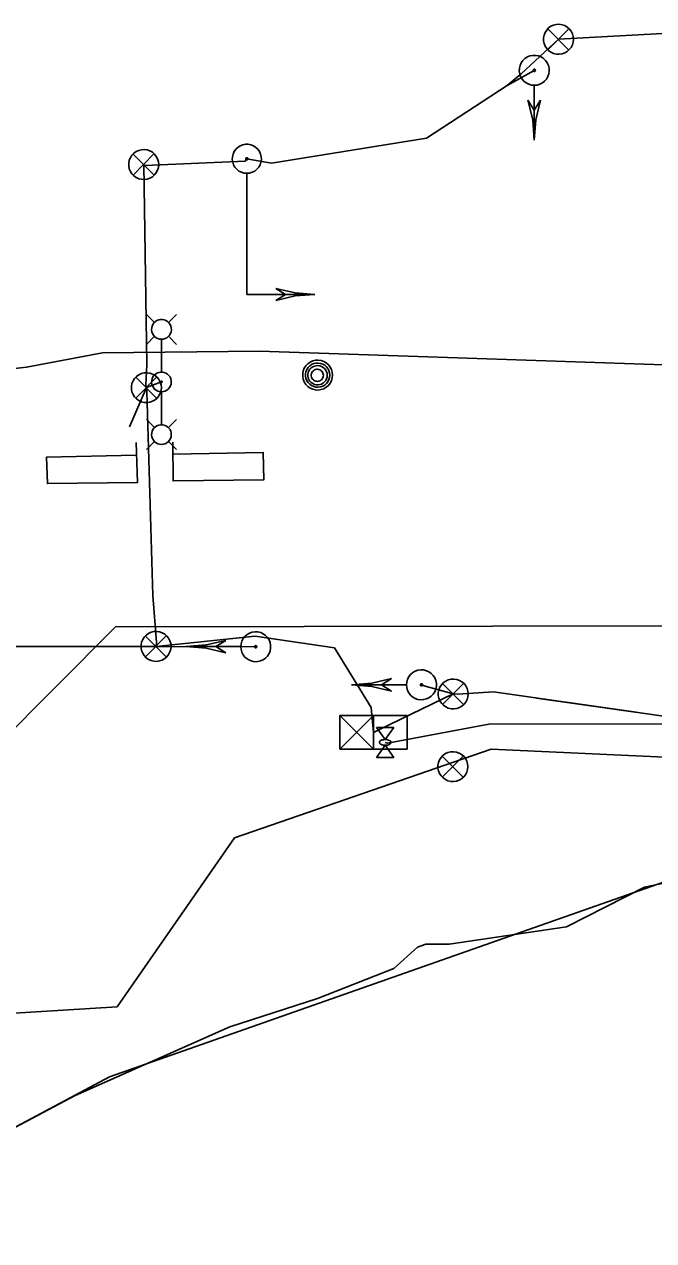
# Model space of a CAD drawing. Extents: x 596028 to 606371, y 330010 to 403088.
# Drawn here: x 603535.6 to 603674.3, y 402107.3 to 402375.4 of the extents above; entities that cross this region are included whole.
import ezdxf

# ---------------------------------------------------------------- set-up
doc = ezdxf.new("R2010")
doc.units = 0
for name, color, linetype in [('E_LTG', 7, 'Continuous'), ('E_LTG_CID', 7, 'Continuous'), ('E_SIG', 7, 'Continuous'), ('E_SIG_Conduit', 7, 'Continuous'), ('E_SIG_Loops', 7, 'Continuous'), ('E_UTL_E_Bold', 7, 'Continuous'), ('E_UTL_E_UG', 7, 'Continuous'), ('E_UTL_G_UG', 7, 'Continuous'), ('E_UTL_Loop_UG', 7, 'Continuous'), ('E_UTL_MH', 7, 'Continuous'), ('E_UTL_T_UG', 7, 'Continuous'), ('E_UTL_W_UG', 7, 'Continuous')]:
    doc.layers.add(name, color=color, linetype=linetype)

msp = doc.modelspace()

# ---------------------------------------------------------------- linework, layer by layer
at = {"layer": 'E_LTG'}
for points in [[(603564.3, 402309.69), (603562.52, 402311.47)], [(603565.82, 402305.99), (603566.23, 402306.03), (603566.63, 402306.15), (603567, 402306.34), (603567.32, 402306.59), (603567.59, 402306.91), (603567.8, 402307.26), (603567.94, 402307.65), (603568, 402308.06), (603567.98, 402308.48), (603567.88, 402308.88), (603567.71, 402309.26), (603567.47, 402309.59), (603567.17, 402309.88), (603566.82, 402310.1), (603566.44, 402310.25), (603566.03, 402310.33), (603565.62, 402310.33), (603565.21, 402310.25), (603564.83, 402310.1), (603564.48, 402309.88), (603564.18, 402309.59), (603563.94, 402309.26), (603563.77, 402308.88), (603563.67, 402308.48), (603563.65, 402308.06), (603563.71, 402307.65), (603563.84, 402307.26), (603564.05, 402306.91), (603564.32, 402306.59), (603564.65, 402306.34), (603565.01, 402306.15), (603565.41, 402306.03), (603565.82, 402305.99)], [(603567.34, 402309.69), (603569.12, 402311.47)], [(603564.3, 402306.65), (603562.52, 402304.87)], [(603567.34, 402306.65), (603569.12, 402304.87)], [(603565.82, 402305.96), (603565.82, 402298.78)], [(603565.82, 402294.43), (603566.23, 402294.47), (603566.63, 402294.58), (603567, 402294.77), (603567.32, 402295.03), (603567.59, 402295.34), (603567.8, 402295.7), (603567.94, 402296.09), (603567.99, 402296.5), (603567.98, 402296.91), (603567.88, 402297.31), (603567.71, 402297.69), (603567.47, 402298.03), (603567.17, 402298.31), (603566.82, 402298.54), (603566.43, 402298.69), (603566.03, 402298.77), (603565.62, 402298.77), (603565.21, 402298.69), (603564.82, 402298.54), (603564.48, 402298.31), (603564.18, 402298.03), (603563.94, 402297.69), (603563.77, 402297.31), (603563.67, 402296.91), (603563.65, 402296.5), (603563.71, 402296.09), (603563.84, 402295.7), (603564.05, 402295.34), (603564.32, 402295.03), (603564.65, 402294.77), (603565.01, 402294.58), (603565.41, 402294.47), (603565.82, 402294.43)], [(603565.82, 402296.44), (603565.85, 402296.44), (603565.88, 402296.45), (603565.91, 402296.46), (603565.94, 402296.48), (603565.96, 402296.51), (603565.97, 402296.53), (603565.98, 402296.56), (603565.99, 402296.59), (603565.99, 402296.63), (603565.98, 402296.66), (603565.97, 402296.69), (603565.95, 402296.71), (603565.92, 402296.73), (603565.9, 402296.75), (603565.87, 402296.76), (603565.84, 402296.77), (603565.81, 402296.77), (603565.77, 402296.76), (603565.75, 402296.75), (603565.72, 402296.73), (603565.7, 402296.71), (603565.68, 402296.69), (603565.66, 402296.66), (603565.66, 402296.63), (603565.66, 402296.59), (603565.66, 402296.56), (603565.67, 402296.53), (603565.69, 402296.51), (603565.71, 402296.48), (603565.73, 402296.46), (603565.76, 402296.45), (603565.79, 402296.44), (603565.82, 402296.44)], [(603565.82, 402287.21), (603565.82, 402294.39)], [(603564.3, 402286.52), (603562.52, 402288.3)], [(603567.35, 402286.52), (603569.12, 402288.3)], [(603565.82, 402282.82), (603566.23, 402282.86), (603566.63, 402282.98), (603567, 402283.17), (603567.32, 402283.42), (603567.59, 402283.74), (603567.8, 402284.1), (603567.94, 402284.49), (603567.99, 402284.9), (603567.98, 402285.31), (603567.88, 402285.71), (603567.71, 402286.09), (603567.47, 402286.42), (603567.17, 402286.71), (603566.82, 402286.93), (603566.43, 402287.09), (603566.03, 402287.16), (603565.62, 402287.16), (603565.21, 402287.09), (603564.82, 402286.93), (603564.48, 402286.71), (603564.18, 402286.42), (603563.94, 402286.09), (603563.77, 402285.71), (603563.67, 402285.31), (603563.65, 402284.9), (603563.71, 402284.49), (603563.84, 402284.1), (603564.05, 402283.74), (603564.32, 402283.42), (603564.65, 402283.17), (603565.01, 402282.98), (603565.41, 402282.86), (603565.82, 402282.82)], [(603564.3, 402283.47), (603562.52, 402281.7)], [(603567.35, 402283.47), (603569.12, 402281.7)]]:
    msp.add_lwpolyline(points, dxfattribs=at)
at = {"layer": 'E_LTG_CID'}
for points in [[(603505.39, 402296.44), (603536.11, 402299.81), (603552.86, 402302.99), (603587.39, 402303.4), (603624.5, 402302.15), (603680.82, 402300.2), (603712.79, 402298.87), (603728.75, 402295.8), (603748.62, 402292.48), (603774.15, 402286.81), (603777.93, 402285.4), (603800.6, 402284.6), (603844, 402286.03), (603848.58, 402289.59), (603849.25, 402290.29), (603849.87, 402289.63), (603852.04, 402287.35), (603864.29, 402286.83), (603888.69, 402288.4), (603922.7, 402289.48)], [(603183.34, 402227.31), (603266.39, 402228.17), (603410.03, 402230.6), (603464.05, 402238.31), (603564.63, 402238.31)]]:
    msp.add_lwpolyline(points, dxfattribs=at)
at = {"layer": 'E_SIG'}
for points in [[(603656.58, 402372.1), (603656.52, 402372.73), (603656.34, 402373.33), (603656.06, 402373.89), (603655.67, 402374.38), (603655.19, 402374.79), (603654.65, 402375.11), (603654.06, 402375.31), (603653.44, 402375.4), (603652.81, 402375.37), (603652.2, 402375.22), (603651.63, 402374.96), (603651.12, 402374.6), (603650.69, 402374.14), (603650.35, 402373.62), (603650.11, 402373.03), (603649.99, 402372.42), (603649.99, 402371.79), (603650.11, 402371.17), (603650.35, 402370.59), (603650.69, 402370.06), (603651.12, 402369.61), (603651.63, 402369.25), (603652.2, 402368.98), (603652.81, 402368.84), (603653.44, 402368.81), (603654.06, 402368.9), (603654.65, 402369.1), (603655.19, 402369.42), (603655.67, 402369.83), (603656.06, 402370.32), (603656.34, 402370.88), (603656.52, 402371.48), (603656.58, 402372.1)], [(603655.54, 402374.44), (603650.93, 402369.78)], [(603650.93, 402374.39), (603655.58, 402369.74)], [(603647.94, 402361.96), (603648.57, 402362.02), (603649.17, 402362.2), (603649.73, 402362.49), (603650.22, 402362.87), (603650.63, 402363.35), (603650.95, 402363.89), (603651.15, 402364.48), (603651.24, 402365.11), (603651.21, 402365.73), (603651.06, 402366.34), (603650.8, 402366.91), (603650.44, 402367.42), (603649.98, 402367.86), (603649.46, 402368.2), (603648.87, 402368.43), (603648.26, 402368.55), (603647.63, 402368.55), (603647.01, 402368.43), (603646.43, 402368.2), (603645.9, 402367.86), (603645.45, 402367.42), (603645.09, 402366.91), (603644.83, 402366.34), (603644.68, 402365.73), (603644.65, 402365.11), (603644.74, 402364.48), (603644.94, 402363.89), (603645.26, 402363.35), (603645.67, 402362.87), (603646.16, 402362.49), (603646.72, 402362.2), (603647.32, 402362.02), (603647.94, 402361.96)], [(603647.94, 402365.01), (603647.99, 402365.02), (603648.04, 402365.03), (603648.08, 402365.05), (603648.12, 402365.08), (603648.15, 402365.12), (603648.17, 402365.16), (603648.19, 402365.2), (603648.2, 402365.25), (603648.19, 402365.3), (603648.18, 402365.35), (603648.16, 402365.39), (603648.13, 402365.43), (603648.1, 402365.46), (603648.06, 402365.49), (603648.01, 402365.51), (603647.97, 402365.51), (603647.92, 402365.51), (603647.87, 402365.51), (603647.83, 402365.49), (603647.79, 402365.46), (603647.75, 402365.43), (603647.73, 402365.39), (603647.71, 402365.35), (603647.69, 402365.3), (603647.69, 402365.25), (603647.7, 402365.2), (603647.71, 402365.16), (603647.74, 402365.12), (603647.77, 402365.08), (603647.81, 402365.05), (603647.85, 402365.03), (603647.9, 402365.02), (603647.94, 402365.01)], [(603647.94, 402349.86), (603647.94, 402361.9)], [(603647.94, 402349.86), (603647.6, 402354.32), (603646.57, 402358.66)], [(603646.57, 402358.66), (603647.94, 402356.46)], [(603647.94, 402349.86), (603648.29, 402354.32), (603649.32, 402358.66)], [(603647.94, 402356.46), (603649.32, 402358.66)], [(603565.21, 402344.5), (603565.15, 402345.13), (603564.97, 402345.73), (603564.69, 402346.29), (603564.3, 402346.78), (603563.82, 402347.19), (603563.28, 402347.5), (603562.69, 402347.71), (603562.07, 402347.8), (603561.44, 402347.77), (603560.83, 402347.62), (603560.26, 402347.36), (603559.75, 402347), (603559.32, 402346.54), (603558.98, 402346.01), (603558.74, 402345.43), (603558.62, 402344.82), (603558.62, 402344.19), (603558.74, 402343.57), (603558.98, 402342.99), (603559.32, 402342.46), (603559.75, 402342.01), (603560.26, 402341.64), (603560.83, 402341.38), (603561.44, 402341.24), (603562.07, 402341.21), (603562.69, 402341.3), (603563.28, 402341.5), (603563.82, 402341.81), (603564.3, 402342.23), (603564.69, 402342.72), (603564.97, 402343.28), (603565.15, 402343.88), (603565.21, 402344.5)], [(603564.17, 402346.84), (603559.56, 402342.18)], [(603559.56, 402346.79), (603564.21, 402342.14)], [(603584.63, 402342.57), (603585.24, 402342.62), (603585.82, 402342.8), (603586.36, 402343.07), (603586.84, 402343.45), (603587.24, 402343.91), (603587.54, 402344.44), (603587.74, 402345.01), (603587.83, 402345.62), (603587.8, 402346.22), (603587.66, 402346.82), (603587.41, 402347.37), (603587.05, 402347.87), (603586.61, 402348.29), (603586.1, 402348.62), (603585.53, 402348.84), (603584.94, 402348.96), (603584.33, 402348.96), (603583.73, 402348.84), (603583.16, 402348.62), (603582.65, 402348.29), (603582.21, 402347.87), (603581.86, 402347.37), (603581.6, 402346.82), (603581.46, 402346.22), (603581.43, 402345.62), (603581.52, 402345.01), (603581.72, 402344.44), (603582.02, 402343.91), (603582.42, 402343.45), (603582.9, 402343.07), (603583.44, 402342.8), (603584.03, 402342.62), (603584.63, 402342.57)], [(603584.63, 402345.52), (603584.68, 402345.53), (603584.72, 402345.54), (603584.76, 402345.56), (603584.8, 402345.59), (603584.83, 402345.63), (603584.85, 402345.67), (603584.87, 402345.71), (603584.88, 402345.76), (603584.87, 402345.8), (603584.86, 402345.85), (603584.84, 402345.89), (603584.82, 402345.93), (603584.78, 402345.96), (603584.74, 402345.99), (603584.7, 402346), (603584.65, 402346.01), (603584.61, 402346.01), (603584.56, 402346), (603584.52, 402345.99), (603584.48, 402345.96), (603584.45, 402345.93), (603584.42, 402345.89), (603584.4, 402345.85), (603584.39, 402345.8), (603584.39, 402345.76), (603584.39, 402345.71), (603584.41, 402345.67), (603584.43, 402345.63), (603584.46, 402345.59), (603584.5, 402345.56), (603584.54, 402345.54), (603584.58, 402345.53), (603584.63, 402345.52)], [(603584.63, 402315.87), (603584.63, 402342.51)], [(603584.63, 402323.35), (603584.63, 402323.35)], [(603599.58, 402315.87), (603595.26, 402316.21), (603591.04, 402317.21)], [(603593.17, 402315.87), (603591.04, 402317.21)], [(603584.63, 402315.87), (603599.58, 402315.87)], [(603599.58, 402315.87), (603595.26, 402315.54), (603591.04, 402314.54)], [(603591.04, 402314.54), (603593.17, 402315.87)], [(603565.8, 402295.33), (603565.74, 402295.96), (603565.56, 402296.56), (603565.28, 402297.11), (603564.89, 402297.61), (603564.42, 402298.02), (603563.87, 402298.33), (603563.28, 402298.54), (603562.66, 402298.63), (603562.03, 402298.6), (603561.42, 402298.45), (603560.85, 402298.19), (603560.34, 402297.82), (603559.91, 402297.37), (603559.57, 402296.84), (603559.33, 402296.26), (603559.22, 402295.64), (603559.22, 402295.02), (603559.33, 402294.4), (603559.57, 402293.82), (603559.91, 402293.29), (603560.34, 402292.84), (603560.85, 402292.47), (603561.42, 402292.21), (603562.03, 402292.06), (603562.66, 402292.03), (603563.28, 402292.12), (603563.87, 402292.33), (603564.42, 402292.64), (603564.89, 402293.05), (603565.28, 402293.55), (603565.56, 402294.1), (603565.74, 402294.71), (603565.8, 402295.33)], [(603564.76, 402297.67), (603560.15, 402293.01)], [(603560.15, 402297.62), (603564.81, 402292.96)], [(603567.93, 402238.31), (603567.87, 402238.93), (603567.69, 402239.54), (603567.4, 402240.09), (603567.02, 402240.59), (603566.54, 402241), (603566, 402241.31), (603565.41, 402241.52), (603564.79, 402241.61), (603564.16, 402241.58), (603563.55, 402241.43), (603562.98, 402241.17), (603562.47, 402240.8), (603562.03, 402240.35), (603561.7, 402239.82), (603561.46, 402239.24), (603561.34, 402238.62), (603561.34, 402238), (603561.46, 402237.38), (603561.7, 402236.8), (603562.03, 402236.27), (603562.47, 402235.81), (603562.98, 402235.45), (603563.55, 402235.19), (603564.16, 402235.04), (603564.79, 402235.01), (603565.41, 402235.1), (603566, 402235.31), (603566.54, 402235.62), (603567.02, 402236.03), (603567.4, 402236.52), (603567.69, 402237.08), (603567.87, 402237.68), (603567.93, 402238.31)], [(603566.89, 402240.64), (603562.28, 402235.99)], [(603562.28, 402240.6), (603566.93, 402235.94)], [(603571.19, 402238.29), (603575.65, 402238.62), (603580, 402239.63)], [(603580, 402239.63), (603577.79, 402238.26)], [(603583.29, 402238.24), (603583.35, 402237.62), (603583.53, 402237.02), (603583.81, 402236.46), (603584.2, 402235.96), (603584.67, 402235.55), (603585.21, 402235.24), (603585.8, 402235.03), (603586.43, 402234.94), (603587.05, 402234.96), (603587.66, 402235.11), (603588.23, 402235.37), (603588.75, 402235.73), (603589.18, 402236.18), (603589.52, 402236.71), (603589.76, 402237.29), (603589.88, 402237.91), (603589.88, 402238.53), (603589.76, 402239.15), (603589.53, 402239.73), (603589.2, 402240.26), (603588.76, 402240.72), (603588.25, 402241.08), (603587.68, 402241.35), (603587.08, 402241.5), (603586.45, 402241.53), (603585.83, 402241.44), (603585.23, 402241.24), (603584.69, 402240.93), (603584.21, 402240.52), (603583.82, 402240.03), (603583.53, 402239.47), (603583.36, 402238.87), (603583.29, 402238.24)], [(603571.19, 402238.29), (603583.24, 402238.25)], [(603571.19, 402238.29), (603575.65, 402237.92), (603579.99, 402236.88)], [(603577.79, 402238.26), (603579.99, 402236.88)], [(603586.34, 402238.23), (603586.35, 402238.19), (603586.36, 402238.14), (603586.38, 402238.1), (603586.41, 402238.06), (603586.45, 402238.03), (603586.49, 402238), (603586.53, 402237.99), (603586.58, 402237.98), (603586.63, 402237.98), (603586.68, 402237.99), (603586.72, 402238.01), (603586.76, 402238.04), (603586.79, 402238.08), (603586.82, 402238.12), (603586.84, 402238.16), (603586.85, 402238.21), (603586.85, 402238.26), (603586.84, 402238.3), (603586.82, 402238.35), (603586.79, 402238.39), (603586.76, 402238.42), (603586.72, 402238.45), (603586.68, 402238.47), (603586.63, 402238.48), (603586.58, 402238.48), (603586.54, 402238.48), (603586.49, 402238.46), (603586.45, 402238.44), (603586.41, 402238.41), (603586.38, 402238.37), (603586.36, 402238.33), (603586.35, 402238.28), (603586.34, 402238.23)], [(603619.81, 402229.84), (603619.87, 402229.22), (603620.04, 402228.61), (603620.33, 402228.06), (603620.72, 402227.56), (603621.19, 402227.15), (603621.74, 402226.84), (603622.33, 402226.63), (603622.95, 402226.54), (603623.58, 402226.57), (603624.19, 402226.72), (603624.76, 402226.98), (603625.27, 402227.35), (603625.7, 402227.8), (603626.04, 402228.33), (603626.27, 402228.91), (603626.39, 402229.53), (603626.39, 402230.15), (603626.27, 402230.77), (603626.04, 402231.35), (603625.7, 402231.88), (603625.27, 402232.33), (603624.76, 402232.7), (603624.19, 402232.96), (603623.58, 402233.11), (603622.95, 402233.14), (603622.33, 402233.05), (603621.74, 402232.84), (603621.19, 402232.53), (603620.72, 402232.12), (603620.33, 402231.62), (603620.04, 402231.07), (603619.87, 402230.46), (603619.81, 402229.84)], [(603607.71, 402229.84), (603612.16, 402230.19), (603616.51, 402231.22)], [(603607.71, 402229.84), (603619.75, 402229.84)], [(603607.71, 402229.84), (603612.16, 402229.49), (603616.51, 402228.46)], [(603616.51, 402231.21), (603614.31, 402229.84)], [(603614.31, 402229.84), (603616.51, 402228.46)], [(603622.86, 402229.84), (603622.86, 402229.79), (603622.87, 402229.75), (603622.9, 402229.7), (603622.93, 402229.67), (603622.96, 402229.63), (603623, 402229.61), (603623.05, 402229.59), (603623.1, 402229.59), (603623.14, 402229.59), (603623.19, 402229.6), (603623.23, 402229.62), (603623.27, 402229.65), (603623.31, 402229.68), (603623.33, 402229.72), (603623.35, 402229.77), (603623.36, 402229.82), (603623.36, 402229.86), (603623.35, 402229.91), (603623.33, 402229.96), (603623.31, 402230), (603623.27, 402230.03), (603623.23, 402230.06), (603623.19, 402230.08), (603623.14, 402230.09), (603623.1, 402230.09), (603623.05, 402230.09), (603623, 402230.07), (603622.96, 402230.05), (603622.93, 402230.01), (603622.9, 402229.98), (603622.87, 402229.93), (603622.86, 402229.89), (603622.86, 402229.84)], [(603633.39, 402227.82), (603633.33, 402228.45), (603633.16, 402229.05), (603632.87, 402229.61), (603632.48, 402230.1), (603632.01, 402230.51), (603631.46, 402230.83), (603630.87, 402231.03), (603630.25, 402231.12), (603629.62, 402231.09), (603629.01, 402230.94), (603628.44, 402230.68), (603627.93, 402230.32), (603627.5, 402229.86), (603627.16, 402229.34), (603626.93, 402228.75), (603626.81, 402228.14), (603626.81, 402227.51), (603626.93, 402226.9), (603627.16, 402226.31), (603627.5, 402225.78), (603627.93, 402225.33), (603628.44, 402224.97), (603629.01, 402224.71), (603629.62, 402224.56), (603630.25, 402224.53), (603630.87, 402224.62), (603631.46, 402224.82), (603632.01, 402225.14), (603632.48, 402225.55), (603632.87, 402226.04), (603633.16, 402226.6), (603633.33, 402227.2), (603633.39, 402227.82)], [(603632.35, 402230.16), (603627.74, 402225.5)], [(603627.74, 402230.11), (603632.4, 402225.46)], [(603605.09, 402215.63), (603605.09, 402223.05)], [(603605.09, 402223.05), (603619.94, 402223.05)], [(603612.51, 402223.05), (603605.09, 402215.63)], [(603605.09, 402223.05), (603612.51, 402215.63)], [(603612.51, 402215.63), (603612.51, 402223.05)], [(603619.94, 402223.05), (603619.94, 402215.63)], [(603612.51, 402219.34), (603612.51, 402219.34)], [(603619.94, 402215.63), (603605.09, 402215.63)], [(603633.32, 402211.81), (603633.26, 402212.44), (603633.09, 402213.04), (603632.8, 402213.6), (603632.41, 402214.09), (603631.94, 402214.5), (603631.39, 402214.81), (603630.8, 402215.02), (603630.18, 402215.11), (603629.55, 402215.08), (603628.94, 402214.93), (603628.37, 402214.67), (603627.86, 402214.31), (603627.43, 402213.85), (603627.09, 402213.32), (603626.86, 402212.74), (603626.74, 402212.13), (603626.74, 402211.5), (603626.86, 402210.88), (603627.09, 402210.3), (603627.43, 402209.77), (603627.86, 402209.32), (603628.37, 402208.95), (603628.94, 402208.69), (603629.55, 402208.55), (603630.18, 402208.52), (603630.8, 402208.61), (603631.39, 402208.81), (603631.94, 402209.12), (603632.41, 402209.54), (603632.8, 402210.03), (603633.09, 402210.59), (603633.26, 402211.19), (603633.32, 402211.81)], [(603632.28, 402214.15), (603627.68, 402209.49)], [(603627.68, 402214.1), (603632.33, 402209.45)]]:
    msp.add_lwpolyline(points, dxfattribs=at)
at = {"layer": 'E_SIG_Conduit'}
for points in [[(603653.28, 402372.1), (603712.66, 402375.38), (603721.87, 402364.96), (603745.74, 402348.24)], [(603562.5, 402295.33), (603562.39, 402295.95), (603562.57, 402300.36), (603561.91, 402344.5), (603562.15, 402344.29), (603584.29, 402345.27), (603584.63, 402345.77), (603590.03, 402344.82), (603624.24, 402350.28), (603641.97, 402361.92), (603645.06, 402364.48), (603653.28, 402372.1)], [(603564.63, 402238.31), (603564.76, 402239.22), (603563.91, 402249.55), (603562.57, 402294.51), (603562.5, 402295.33)], [(603564.63, 402238.31), (603586.49, 402240.55), (603603.92, 402237.96), (603612.01, 402224.88), (603612.51, 402219.34), (603613.84, 402219.96), (603630.09, 402227.82), (603623.95, 402229.55), (603623.11, 402229.84)], [(603630.09, 402227.82), (603631.14, 402227.78), (603638.94, 402228.27), (603670.38, 402223.81)], [(603648.41, 402226.92), (603692.48, 402220.67)]]:
    msp.add_lwpolyline(points, dxfattribs=at)
at = {"layer": 'E_SIG_Loops'}
for points in [[(603560.23, 402283.26), (603560.55, 402274.45), (603540.7, 402274.19), (603540.49, 402279.98), (603560.22, 402280.48)], [(603568.31, 402283.34), (603568.39, 402274.78), (603588.35, 402274.99), (603588.26, 402281.06), (603568.42, 402280.65)]]:
    msp.add_lwpolyline(points, dxfattribs=at)
at = {"layer": 'E_UTL_E_Bold'}
for points in [[(603613.2, 402220.45), (603617.01, 402220.45)], [(603615.1, 402217.79), (603613.2, 402220.45)], [(603617.01, 402220.45), (603615.1, 402217.79)], [(603615.1, 402216.52), (603613.2, 402213.85)], [(603616.37, 402217.15), (603616.35, 402217.27), (603616.28, 402217.39), (603616.17, 402217.5), (603616.02, 402217.59), (603615.84, 402217.67), (603615.63, 402217.73), (603615.4, 402217.77), (603615.16, 402217.79), (603614.92, 402217.78), (603614.69, 402217.75), (603614.47, 402217.7), (603614.27, 402217.63), (603614.11, 402217.55), (603613.97, 402217.44), (603613.89, 402217.33), (603613.84, 402217.21), (603613.84, 402217.09), (603613.89, 402216.97), (603613.97, 402216.86), (603614.11, 402216.76), (603614.27, 402216.67), (603614.47, 402216.6), (603614.69, 402216.55), (603614.92, 402216.52), (603615.16, 402216.52), (603615.4, 402216.54), (603615.63, 402216.57), (603615.84, 402216.64), (603616.02, 402216.71), (603616.17, 402216.81), (603616.28, 402216.92), (603616.35, 402217.03), (603616.37, 402217.15)], [(603617.01, 402213.85), (603615.1, 402216.52)], [(603613.2, 402213.85), (603617.01, 402213.85)]]:
    msp.add_lwpolyline(points, dxfattribs=at)
at = {"layer": 'E_UTL_E_UG'}
for points in [[(603641.97, 402361.92), (603647.94, 402365.26)], [(603615.1, 402217.15), (603615.59, 402216.96), (603637.92, 402221.15), (603723.36, 402221.25), (603743.3, 402222.68), (603809.49, 402235.45), (603926.98, 402242.27)], [(603564.63, 402238.31), (603586.59, 402238.23)], [(603515.89, 402122.99), (603546.8, 402139.33), (603580.87, 402154.48), (603600.2, 402160.73), (603617.03, 402167.3), (603622.22, 402171.99), (603624.06, 402172.67), (603629.24, 402172.67), (603655.03, 402176.51), (603672.25, 402185.28), (603697.14, 402190.45), (603704.97, 402194.39), (603716.59, 402201.24), (603727.97, 402203.39), (603759.77, 402209.82), (603773.2, 402213.22), (603786.67, 402213.51), (603798.92, 402214.55), (603802.92, 402210.09), (603815.02, 402210.12), (603829.19, 402209.2)]]:
    msp.add_lwpolyline(points, dxfattribs=at)
at = {"layer": 'E_UTL_G_UG'}
msp.add_lwpolyline([(603456.03, 402152.72), (603556.06, 402158.85), (603581.95, 402196.09), (603638.47, 402215.65), (603714.96, 402212.15), (603739.63, 402214.02), (603826.21, 402219.01), (604005.79, 402231.69), (604009.6, 402232.61), (604051.23, 402234.23), (604056.74, 402239.65), (604055.87, 402270.22), (604059.25, 402270.66), (604060.53, 402270.47), (604094.86, 402270.63), (604124.42, 402271.52), (604151.37, 402273.37)], dxfattribs=at)
at = {"layer": 'E_UTL_Loop_UG'}
msp.add_lwpolyline([(603565.82, 402296.6), (603562.5, 402295.33), (603558.78, 402286.7)], dxfattribs=at)
at = {"layer": 'E_UTL_MH'}
for points in [[(603603.52, 402298.1), (603603.46, 402298.72), (603603.29, 402299.32), (603603, 402299.88), (603602.61, 402300.37), (603602.14, 402300.78), (603601.6, 402301.1), (603601, 402301.3), (603600.38, 402301.39), (603599.75, 402301.36), (603599.15, 402301.21), (603598.57, 402300.95), (603598.06, 402300.59), (603597.63, 402300.14), (603597.29, 402299.61), (603597.06, 402299.03), (603596.94, 402298.41), (603596.94, 402297.78), (603597.06, 402297.17), (603597.29, 402296.58), (603597.63, 402296.06), (603598.06, 402295.6), (603598.57, 402295.24), (603599.15, 402294.98), (603599.75, 402294.83), (603600.38, 402294.8), (603601, 402294.89), (603601.6, 402295.09), (603602.14, 402295.41), (603602.61, 402295.82), (603603, 402296.31), (603603.29, 402296.87), (603603.46, 402297.47), (603603.52, 402298.1)], [(603602.91, 402298.09), (603602.86, 402298.6), (603602.72, 402299.09), (603602.48, 402299.54), (603602.17, 402299.94), (603601.78, 402300.27), (603601.34, 402300.53), (603600.86, 402300.69), (603600.36, 402300.76), (603599.85, 402300.74), (603599.36, 402300.62), (603598.89, 402300.41), (603598.48, 402300.11), (603598.13, 402299.75), (603597.85, 402299.32), (603597.66, 402298.85), (603597.57, 402298.35), (603597.57, 402297.84), (603597.66, 402297.34), (603597.85, 402296.86), (603598.13, 402296.44), (603598.48, 402296.07), (603598.89, 402295.77), (603599.36, 402295.56), (603599.85, 402295.44), (603600.36, 402295.42), (603600.86, 402295.49), (603601.34, 402295.66), (603601.78, 402295.91), (603602.17, 402296.24), (603602.48, 402296.64), (603602.72, 402297.1), (603602.86, 402297.58), (603602.91, 402298.09)], [(603602.35, 402298.06), (603602.31, 402298.47), (603602.19, 402298.85), (603602.01, 402299.21), (603601.76, 402299.53), (603601.45, 402299.8), (603601.1, 402300), (603600.72, 402300.13), (603600.32, 402300.19), (603599.91, 402300.17), (603599.52, 402300.07), (603599.15, 402299.91), (603598.82, 402299.67), (603598.54, 402299.38), (603598.32, 402299.04), (603598.17, 402298.66), (603598.1, 402298.26), (603598.1, 402297.86), (603598.17, 402297.46), (603598.32, 402297.09), (603598.54, 402296.75), (603598.82, 402296.45), (603599.15, 402296.22), (603599.52, 402296.05), (603599.91, 402295.96), (603600.32, 402295.94), (603600.72, 402295.99), (603601.1, 402296.13), (603601.45, 402296.33), (603601.76, 402296.59), (603602.01, 402296.91), (603602.19, 402297.27), (603602.31, 402297.66), (603602.35, 402298.06)], [(603601.49, 402298.05), (603601.47, 402298.3), (603601.4, 402298.54), (603601.28, 402298.77), (603601.12, 402298.97), (603600.93, 402299.13), (603600.71, 402299.26), (603600.47, 402299.34), (603600.22, 402299.38), (603599.97, 402299.37), (603599.72, 402299.31), (603599.49, 402299.2), (603599.29, 402299.05), (603599.11, 402298.87), (603598.97, 402298.66), (603598.88, 402298.42), (603598.83, 402298.17), (603598.83, 402297.92), (603598.88, 402297.67), (603598.97, 402297.44), (603599.11, 402297.22), (603599.29, 402297.04), (603599.49, 402296.89), (603599.72, 402296.79), (603599.97, 402296.73), (603600.22, 402296.72), (603600.47, 402296.75), (603600.71, 402296.84), (603600.93, 402296.96), (603601.12, 402297.13), (603601.28, 402297.33), (603601.4, 402297.55), (603601.47, 402297.8), (603601.49, 402298.05)]]:
    msp.add_lwpolyline(points, dxfattribs=at)
at = {"layer": 'E_UTL_T_UG'}
for points in [[(603554.36, 402143.48), (603702.31, 402195.47)], [(603392.06, 402107.34), (603454.32, 402108.96), (603519.76, 402125.03), (603554.36, 402143.48)]]:
    msp.add_lwpolyline(points, dxfattribs=at)
at = {"layer": 'E_UTL_W_UG'}
for p, q in [((603506.85, 402193.55), (603555.71, 402242.59)), ((603555.71, 402242.59), (603990.72, 402243.35))]:
    msp.add_line(p, q, dxfattribs=at)

doc.saveas('drawing.dxf')
